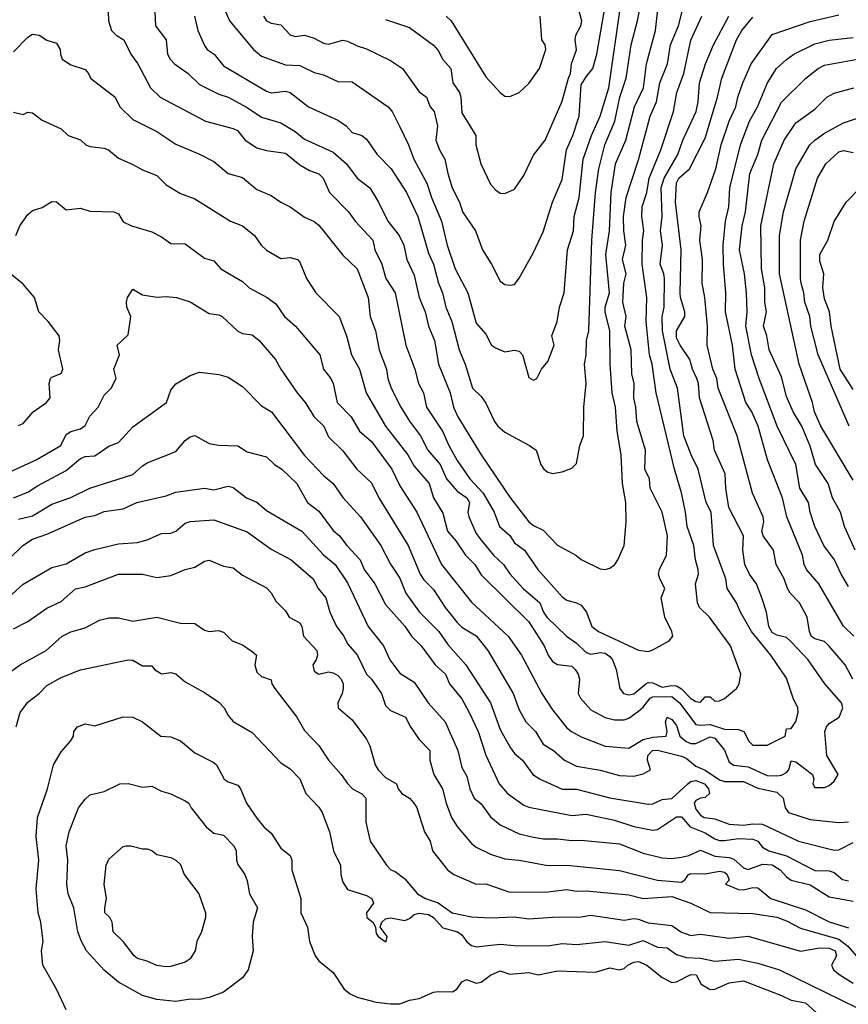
# Model space of a CAD drawing. Header units: metres. Extents: x -46681 to -43747, y -240911 to -237677.
# Tile 269 of 656: x -45266 to -45180, y -239994 to -239890. Entities that reach past the tile are written whole.
import ezdxf

# ---------------------------------------------------------------- set-up
doc = ezdxf.new("R2010")
doc.units = ezdxf.units.M
doc.layers.add('CONTOUR_INDEX', color=1, linetype='Continuous')
doc.layers.add('CONTOUR_INTER', color=3, linetype='Continuous')

msp = doc.modelspace()

# ---------------------------------------------------------------- linework, layer by layer
at = {"layer": 'CONTOUR_INDEX'}
for points, elevation in [([(-45240.9, -239890.02), (-45240.58, -239890.52), (-45240.1, -239890.75), (-45239.1, -239890.93), (-45238.1, -239891.99), (-45237.6, -239892.16), (-45236.6, -239892.01), (-45235.6, -239892.34), (-45234.6, -239892.87), (-45234.1, -239892.95), (-45232.6, -239892.54), (-45232.1, -239892.64), (-45231.1, -239893.13), (-45230.1, -239893.44), (-45227.6, -239894.67), (-45226.34, -239895.52), (-45224.6, -239897.94), (-45223.82, -239898.52), (-45223.42, -239899.52), (-45223.03, -239900.02), (-45222.66, -239901.52), (-45222.84, -239903.02), (-45222.46, -239904.02), (-45221.89, -239905.02), (-45221.6, -239906.52), (-45221.12, -239908.02), (-45220.36, -239909.52), (-45220.05, -239910.52), (-45218.67, -239912.52), (-45217.96, -239914.52), (-45217.01, -239916.02), (-45216.1, -239917.81), (-45215.6, -239918.17), (-45215.1, -239918.24), (-45214.6, -239918.15), (-45214.1, -239917.48), (-45212.6, -239914.81), (-45211.6, -239912.63), (-45210.6, -239909.52), (-45209.6, -239907.15), (-45209.15, -239904.02), (-45208.49, -239902.52), (-45207.83, -239900.52), (-45207.6, -239897.22), (-45207.1, -239896.37), (-45206.38, -239895.52), (-45205.96, -239894.02), (-45204.66, -239886.52)], 80), ([(-45267.1, -239893.77), (-45265.6, -239892.22), (-45265.1, -239891.92), (-45264.41, -239892.02), (-45263.6, -239892.53), (-45262.6, -239892.84), (-45262.2, -239893.52), (-45262.19, -239894.02), (-45262, -239894.52), (-45261.1, -239895.11), (-45259.6, -239895.63), (-45259.23, -239896.02), (-45259.03, -239896.52), (-45256.46, -239898.52), (-45255.96, -239899.52), (-45254.6, -239900.85), (-45252.1, -239902.12), (-45250.1, -239903.43), (-45247.6, -239904.48), (-45246.1, -239905.25), (-45244.6, -239906.52), (-45243.1, -239906.92), (-45241.6, -239908.2), (-45240.1, -239908.81), (-45239.1, -239909.51), (-45238.1, -239910.02), (-45236.6, -239911.1), (-45235.6, -239911.54), (-45235.1, -239911.94), (-45232.6, -239915.09), (-45231.08, -239916.52), (-45229.94, -239919.52), (-45229.72, -239921.52), (-45229.16, -239923.02), (-45228.77, -239925.02), (-45228.02, -239927.02), (-45227.87, -239928.02), (-45227.53, -239929.02), (-45226.52, -239931.02), (-45225.6, -239932.49), (-45224.44, -239934.02), (-45223.67, -239935.52), (-45222.37, -239937.02), (-45221.72, -239938.52), (-45220.6, -239939.83), (-45219.58, -239940.52), (-45219.31, -239941.02), (-45219.48, -239942.02), (-45219.38, -239942.52), (-45218.6, -239944.25), (-45218.1, -239944.97), (-45216.79, -239946.52), (-45215.75, -239947.52), (-45215.1, -239948.48), (-45213.67, -239950.02), (-45211.95, -239951.52), (-45211.56, -239952.52), (-45211.22, -239953.02), (-45209.15, -239955.02), (-45208.1, -239955.74), (-45207.1, -239956.74), (-45206.6, -239956.9), (-45205.6, -239956.73), (-45205.1, -239956.8), (-45204.6, -239957.15), (-45204.31, -239957.52), (-45203.93, -239958.52), (-45203.55, -239960.52), (-45203.18, -239961.02), (-45202.6, -239961.18), (-45202.1, -239961.07), (-45200.83, -239960.02), (-45200.6, -239959.88), (-45200.1, -239959.9), (-45199.1, -239960.36), (-45198.1, -239960.18), (-45197.6, -239960.22), (-45197.1, -239960.56), (-45196.1, -239961.57), (-45195.6, -239961.87), (-45195.1, -239961.95), (-45194.6, -239961.38), (-45194.1, -239961.38), (-45193.6, -239961.84), (-45193.1, -239961.79), (-45192.6, -239961.57), (-45191.34, -239960.52), (-45191.05, -239960.02), (-45190.88, -239959.02), (-45191.96, -239956.02), (-45194.14, -239953.02), (-45195.19, -239952.02), (-45195.41, -239951.52), (-45195.64, -239949.52), (-45195.32, -239948.52), (-45195.34, -239948.02), (-45195.63, -239947.02), (-45195.79, -239945.52), (-45196.5, -239943.52), (-45196.67, -239942.02), (-45197.1, -239940.01), (-45197.83, -239937.52), (-45199.76, -239929.52), (-45200.15, -239926.52), (-45200.46, -239925.52), (-45200.78, -239922.02), (-45200.74, -239919.52), (-45201.22, -239916.02), (-45201.19, -239913.52), (-45201.03, -239912.52), (-45201.24, -239911.02), (-45201.2, -239910.02), (-45200.71, -239908.52), (-45200.47, -239907.02), (-45199.24, -239904.02), (-45197.94, -239900.02), (-45197.59, -239898.02), (-45196.83, -239896.02), (-45196.1, -239892.55), (-45194.97, -239890.02)], 85), ([(-45179.6, -239949.81), (-45180.35, -239948.52), (-45181.04, -239947.02), (-45182.18, -239945.52), (-45183.11, -239943.52), (-45183.62, -239942.02), (-45183.77, -239941.02), (-45184.69, -239939.52), (-45185.11, -239937.02), (-45187.06, -239933.02), (-45188.96, -239928.02), (-45189.76, -239925.52), (-45190.34, -239922.52), (-45190.22, -239921.02), (-45190.28, -239919.02), (-45190.47, -239917.02), (-45191.02, -239914.52), (-45190.72, -239912.02), (-45190.38, -239910.52), (-45189.92, -239906.52), (-45189.08, -239904.52), (-45188.67, -239903.02), (-45186.6, -239899.04), (-45184.05, -239896.52), (-45182.77, -239895.52), (-45182.1, -239895.16), (-45178.66, -239894.52)], 90), ([(-45266.6, -239942.75), (-45265.1, -239942.4), (-45263.1, -239941.19), (-45261.1, -239940.47), (-45259.1, -239939.49), (-45254.6, -239938.07), (-45253.6, -239937.15), (-45253.1, -239936.86), (-45250.1, -239935.68), (-45249.1, -239934.52), (-45248.6, -239934.14), (-45248.1, -239933.99), (-45246.6, -239934.83), (-45245.6, -239935.01), (-45243.6, -239935.07), (-45242.6, -239935.69), (-45240.6, -239936.23), (-45239.76, -239937.02), (-45238.97, -239937.52), (-45237.42, -239939.02), (-45236.28, -239941.02), (-45235.1, -239941.93), (-45233.6, -239943.93), (-45232.93, -239944.52), (-45232.18, -239945.52), (-45230.78, -239947.02), (-45230.34, -239948.02), (-45229.23, -239949.52), (-45228.1, -239951.71), (-45226.1, -239953.97), (-45225.39, -239955.02), (-45224.39, -239956.02), (-45222.92, -239958.02), (-45221.82, -239959.02), (-45221.4, -239960.02), (-45220.1, -239961.61), (-45219.36, -239963.02), (-45218.4, -239965.02), (-45217.6, -239967.5), (-45216.19, -239970.52), (-45215.34, -239971.52), (-45213.6, -239972.75), (-45213.1, -239972.94), (-45208.6, -239973.83), (-45207.1, -239973.7), (-45206.6, -239973.78), (-45204.1, -239974.33), (-45202.1, -239974.96), (-45200.1, -239975.36), (-45199.6, -239975.29), (-45197.6, -239973.96), (-45197.1, -239973.97), (-45196.17, -239975.02), (-45194.6, -239975.65), (-45193.6, -239976.27), (-45193.1, -239976.45), (-45192.6, -239976.46), (-45191.1, -239976.24), (-45189.6, -239976.29), (-45189.1, -239976.53), (-45188.6, -239977.13), (-45187.95, -239977.52), (-45186.1, -239978.04), (-45183.1, -239979.59), (-45181.6, -239979.62), (-45181.1, -239979.81), (-45180.22, -239980.52), (-45179.6, -239980.67)], 90), ([(-45266.84, -239964.52), (-45266.4, -239963.02), (-45265.6, -239961.94), (-45264.41, -239961.02), (-45263.6, -239960.21), (-45262.1, -239959.34), (-45260.1, -239958.54), (-45255.1, -239957.52), (-45254.6, -239957.54), (-45253.6, -239958.14), (-45252.6, -239958.12), (-45252.32, -239958.52), (-45251.6, -239958.98), (-45250.6, -239958.82), (-45250.1, -239958.96), (-45249.1, -239959.8), (-45247.1, -239960.92), (-45245.6, -239961.95), (-45245.02, -239962.52), (-45244.6, -239963.35), (-45244.1, -239963.96), (-45242.1, -239965.13), (-45239.1, -239968.32), (-45238.1, -239968.94), (-45237.1, -239969.99), (-45236.46, -239971.52), (-45235.1, -239972.96), (-45234.74, -239973.52), (-45233.98, -239975.52), (-45233.58, -239977.52), (-45232.85, -239979.02), (-45232.79, -239980.02), (-45232.6, -239980.83), (-45232.1, -239981.57), (-45230.1, -239982.22), (-45229.54, -239982.52), (-45229.39, -239983.02), (-45230.11, -239984.02), (-45230.09, -239984.52), (-45229.46, -239985.02), (-45229.18, -239985.52), (-45229.1, -239986.19), (-45228.9, -239986.52), (-45228.15, -239987.02), (-45228.05, -239987.02), (-45227.95, -239986.52), (-45228.67, -239985.52), (-45228.51, -239985.02), (-45228.1, -239984.66), (-45227.6, -239984.54), (-45226.1, -239984.83), (-45225.6, -239984.61), (-45225.1, -239984.2), (-45224.6, -239984.07), (-45223.6, -239984.22), (-45223.1, -239984.53), (-45222.1, -239985.6), (-45220.56, -239986.02), (-45220.1, -239986.35), (-45219.6, -239987.06), (-45219.1, -239987.44), (-45218.6, -239987.59), (-45216.1, -239987.31), (-45214.6, -239987.45), (-45211.1, -239987.49), (-45209.6, -239987.26), (-45208.1, -239987.34), (-45205.1, -239987.05), (-45202.6, -239987.41), (-45201.1, -239986.94), (-45199.6, -239987.62), (-45198.6, -239987.69), (-45197.6, -239988.39), (-45196.6, -239988.7), (-45195.1, -239988.77), (-45193.6, -239989.1), (-45191.1, -239988.88), (-45189.1, -239989.32), (-45186.83, -239990.02), (-45175.52, -239995.52)], 95)]:
    msp.add_lwpolyline(points, dxfattribs=dict(at, elevation=elevation))
at = {"layer": 'CONTOUR_INTER'}
for points, elevation in [([(-45248.15, -239890.02), (-45247.78, -239891.52), (-45247.1, -239893.09), (-45246.81, -239893.52), (-45246.07, -239894.02), (-45245.1, -239895.22), (-45240.6, -239897.88), (-45240.1, -239898.06), (-45238.6, -239897.88), (-45238.1, -239898.01), (-45236.18, -239899.52), (-45233.1, -239900.91), (-45232.23, -239901.52), (-45231.6, -239902.23), (-45230.6, -239902.55), (-45230.1, -239902.91), (-45228.98, -239904.52), (-45227.52, -239906.02), (-45225.92, -239908.52), (-45224.72, -239911.02), (-45223.6, -239914.86), (-45223.1, -239916.02), (-45222.56, -239918.02), (-45222.13, -239919.02), (-45221.78, -239920.52), (-45221.17, -239922.02), (-45220.39, -239925.02), (-45219.76, -239926.52), (-45218.99, -239929.02), (-45218.1, -239929.89), (-45217.6, -239930.58), (-45216.68, -239932.52), (-45216.33, -239933.02), (-45215.6, -239933.64), (-45213.01, -239935.02), (-45212.32, -239935.52), (-45211.83, -239937.02), (-45211.53, -239937.52), (-45211.1, -239937.83), (-45210.6, -239937.98), (-45209.6, -239937.79), (-45208.6, -239937.4), (-45208.1, -239936.92), (-45207.75, -239935.02), (-45207.36, -239934.02), (-45207.33, -239931.02), (-45207.1, -239928.52), (-45207.25, -239926.52), (-45207.08, -239925.52), (-45207.06, -239924.02), (-45206.8, -239923.02), (-45206.48, -239913.52), (-45206.1, -239908.52), (-45205.74, -239906.02), (-45205.12, -239903.52), (-45204.09, -239901.02), (-45203.57, -239898.52), (-45202.9, -239896.52), (-45202.36, -239893.02), (-45201.71, -239890.52), (-45201.23, -239888.02)], 82), ([(-45244.89, -239889.52), (-45244.47, -239890.52), (-45241.95, -239893.52), (-45241.1, -239894.21), (-45238.6, -239895.13), (-45237.1, -239895.2), (-45235.6, -239895.94), (-45234.6, -239896.19), (-45233.1, -239896.86), (-45231.6, -239896.9), (-45227.84, -239899.52), (-45227.42, -239900.02), (-45226.6, -239901.61), (-45225.69, -239903.52), (-45225.15, -239905.02), (-45223.78, -239907.52), (-45223.29, -239909.02), (-45222.23, -239911.52), (-45221.65, -239914.02), (-45220.8, -239916.52), (-45219.47, -239919.02), (-45218.6, -239922.2), (-45217.6, -239923.36), (-45217.02, -239924.52), (-45216.6, -239924.81), (-45215.6, -239925.2), (-45214.6, -239925.03), (-45214.1, -239925.13), (-45213.77, -239925.52), (-45213.1, -239927.89), (-45212.6, -239928.18), (-45212.26, -239928.02), (-45211.76, -239927.02), (-45211.1, -239926.21), (-45210.45, -239924.52), (-45210.67, -239923.52), (-45210.14, -239922.02), (-45209.87, -239920.52), (-45209.38, -239919.02), (-45209.03, -239914.52), (-45208.4, -239912.52), (-45208.34, -239911.02), (-45207.81, -239909.02), (-45207.4, -239905.02), (-45206.52, -239902.52), (-45205.62, -239900.52), (-45204.71, -239897.52), (-45203.42, -239888.52)], 81), ([(-45257.2, -239889.52), (-45257.16, -239890.52), (-45256.82, -239891.52), (-45256.34, -239892.02), (-45255.56, -239892.52), (-45254.81, -239894.02), (-45254.08, -239895.02), (-45252.76, -239897.52), (-45251.73, -239898.52), (-45246.98, -239901.02), (-45244.1, -239901.79), (-45243.62, -239902.02), (-45242.81, -239903.02), (-45241.6, -239903.82), (-45240.6, -239904.1), (-45238.6, -239904.37), (-45237.1, -239905.62), (-45236.1, -239906.2), (-45235.1, -239906.56), (-45234.64, -239907.02), (-45233.97, -239908.52), (-45232, -239910.52), (-45231.28, -239911.52), (-45229.44, -239913.52), (-45229.25, -239914.52), (-45228.5, -239916.02), (-45228.07, -239917.52), (-45227.1, -239919.04), (-45226, -239924.52), (-45225.03, -239927.02), (-45224.67, -239928.52), (-45224.15, -239929.52), (-45223.81, -239931.02), (-45222.15, -239933.52), (-45221.48, -239935.02), (-45220.6, -239936.59), (-45219.28, -239938.52), (-45217.89, -239940.02), (-45216.74, -239942.02), (-45216.15, -239943.52), (-45215.1, -239944.47), (-45214.6, -239945.25), (-45213.53, -239946.02), (-45212.16, -239948.02), (-45209.6, -239950.89), (-45209.1, -239951.26), (-45208.1, -239951.52), (-45207.6, -239951.78), (-45207.05, -239952.52), (-45206.5, -239954.02), (-45205.8, -239954.52), (-45201.6, -239956.49), (-45200.6, -239956.62), (-45200.1, -239956.46), (-45198.37, -239955.52), (-45197.99, -239955.02), (-45198.1, -239954.52), (-45198.83, -239953.02), (-45199.21, -239951.02), (-45198.85, -239950.02), (-45199.37, -239949.02), (-45199.49, -239948.52), (-45199.41, -239948.02), (-45198.65, -239946.52), (-45198.57, -239944.52), (-45199.12, -239942.02), (-45200.36, -239939.52), (-45200.46, -239938.52), (-45200.92, -239937.52), (-45200.87, -239935.52), (-45201.78, -239932.52), (-45201.86, -239931.02), (-45202.07, -239930.02), (-45202.06, -239928.52), (-45202.28, -239927.52), (-45202.38, -239925.02), (-45203.02, -239922.52), (-45202.9, -239921.52), (-45203.25, -239920.02), (-45203.12, -239918.02), (-45202.89, -239917.02), (-45203.28, -239915.52), (-45202.94, -239914.02), (-45203.14, -239912.52), (-45203.17, -239911.02), (-45202.88, -239909.02), (-45201.6, -239905.08), (-45200.37, -239900.52), (-45199.72, -239899.02), (-45199.35, -239897.02), (-45198.56, -239895.02), (-45198.25, -239893.02), (-45197.4, -239891.02), (-45197.02, -239889.52)], 84), ([(-45252.28, -239889.52), (-45252.24, -239891.02), (-45251.1, -239892.52), (-45250.95, -239894.02), (-45250.69, -239894.52), (-45250.23, -239895.02), (-45248.79, -239896.02), (-45247.6, -239897.2), (-45245.6, -239898.21), (-45244.6, -239898.51), (-45242.6, -239899.61), (-45241.1, -239900.6), (-45239.1, -239901.2), (-45237.6, -239902.11), (-45236.6, -239902.92), (-45233.6, -239904.28), (-45232.2, -239905.52), (-45231.1, -239907.02), (-45229.75, -239908.02), (-45228.84, -239909.52), (-45227.88, -239911.52), (-45226.7, -239913.02), (-45226.21, -239914.02), (-45225.88, -239915.52), (-45225.1, -239917.19), (-45224.58, -239919.52), (-45223.97, -239921.02), (-45223.6, -239922.52), (-45222.98, -239924.02), (-45222.56, -239926.52), (-45221.33, -239929.52), (-45220.99, -239931.02), (-45220.52, -239932.02), (-45218.09, -239936.02), (-45215.1, -239940.46), (-45213.09, -239943.02), (-45212.6, -239943.43), (-45211.6, -239943.92), (-45210.1, -239945.49), (-45208.16, -239946.52), (-45207.6, -239946.98), (-45205.6, -239947.97), (-45205.1, -239948.03), (-45204.6, -239947.9), (-45204.07, -239947.52), (-45203.75, -239947.02), (-45203.11, -239945.52), (-45202.9, -239943.02), (-45202.91, -239941.02), (-45203.26, -239939.02), (-45203.4, -239936.02), (-45203.82, -239933.52), (-45204.02, -239931.02), (-45204.36, -239929.52), (-45204.57, -239926.52), (-45204.6, -239923.02), (-45205.1, -239921.02), (-45205.08, -239920.52), (-45204.65, -239919.02), (-45205.02, -239915.02), (-45204.63, -239912.52), (-45204.48, -239908.52), (-45204, -239905.52), (-45202.93, -239903.02), (-45202.01, -239899.52), (-45201.09, -239897.52), (-45200.76, -239895.02), (-45199.8, -239891.52), (-45199.52, -239889.02)], 83), ([(-45228.1, -239890.37), (-45225.6, -239891.2), (-45223.1, -239893.06), (-45222.6, -239893.62), (-45222.1, -239894.58), (-45221.26, -239895.52), (-45221.07, -239897.02), (-45220.36, -239898.02), (-45220.21, -239898.52), (-45220.1, -239900.15), (-45218.64, -239902.52), (-45218.65, -239903.52), (-45218.13, -239905.52), (-45217.1, -239907.62), (-45216.6, -239908.23), (-45216.1, -239908.59), (-45215.6, -239908.61), (-45214.6, -239908.15), (-45213.6, -239906.74), (-45212.6, -239904.59), (-45211.37, -239903.02), (-45209.6, -239898.92), (-45208.95, -239896.52), (-45208.72, -239896.02), (-45208.61, -239895.02), (-45208.1, -239893.55), (-45208.24, -239892.52), (-45208.17, -239892.02), (-45207.65, -239891.02), (-45207.55, -239890.52), (-45207.83, -239889.52)], 79), ([(-45267.1, -239900.1), (-45266.1, -239900.32), (-45265.6, -239900.1), (-45265.1, -239900.16), (-45264.1, -239900.93), (-45262.1, -239901.84), (-45261.37, -239902.52), (-45260.1, -239902.98), (-45259.51, -239903.52), (-45259.1, -239903.69), (-45257.6, -239903.85), (-45257.14, -239904.02), (-45256.1, -239904.92), (-45254.6, -239905.56), (-45253.6, -239906.15), (-45252.1, -239906.73), (-45251.1, -239907.71), (-45249.6, -239908.63), (-45248.1, -239909.17), (-45244.38, -239911.52), (-45243.1, -239912.01), (-45241.85, -239913.02), (-45241.15, -239914.02), (-45240.6, -239914.54), (-45239.1, -239915.42), (-45238.1, -239915.32), (-45237.35, -239915.52), (-45237.1, -239915.8), (-45236.41, -239917.52), (-45235.43, -239919.02), (-45232.98, -239921.52), (-45232.19, -239923.52), (-45231.68, -239925.52), (-45230.83, -239927.02), (-45230.15, -239929.52), (-45228.12, -239933.02), (-45225.78, -239936.02), (-45225.1, -239937.2), (-45223.54, -239939.02), (-45223.07, -239940.52), (-45222.1, -239942.13), (-45221.63, -239944.02), (-45220.73, -239945.02), (-45219.73, -239946.52), (-45218.75, -239947.52), (-45218.1, -239948.59), (-45213.1, -239953.53), (-45211.49, -239956.02), (-45211.06, -239957.02), (-45210.6, -239957.67), (-45210.1, -239957.99), (-45208.6, -239958.16), (-45208.22, -239958.52), (-45207.91, -239959.02), (-45207.79, -239959.52), (-45207.91, -239961.02), (-45207.68, -239961.52), (-45206.6, -239962.74), (-45205.1, -239963.56), (-45204.1, -239963.79), (-45203.1, -239963.81), (-45202.6, -239963.61), (-45201.6, -239962.9), (-45201.1, -239962.47), (-45200.39, -239961.52), (-45200.1, -239961.37), (-45198.1, -239961.34), (-45197.3, -239962.02), (-45195.6, -239964.29), (-45195.1, -239964.37), (-45194.1, -239964.29), (-45192.6, -239964.78), (-45191.1, -239964.8), (-45190.56, -239965.02), (-45190.02, -239966.02), (-45189.6, -239966.45), (-45188.1, -239966.45), (-45186.22, -239965.52), (-45186.1, -239964.75), (-45185.6, -239964.69), (-45185.1, -239963.96), (-45184.86, -239963.02), (-45184.91, -239962.52), (-45185.39, -239961.52), (-45186.1, -239959.41), (-45187.74, -239957.02), (-45189.77, -239954.52), (-45190.92, -239952.52), (-45191.34, -239951.52), (-45192.3, -239950.02), (-45192.46, -239949.02), (-45193.75, -239945.52), (-45193.98, -239942.02), (-45194.5, -239941.02), (-45195.34, -239937.52), (-45196.08, -239936.02), (-45196.83, -239934.02), (-45197.5, -239929.02), (-45198.29, -239927.02), (-45199.09, -239923.02), (-45199.11, -239921.52), (-45198.89, -239920.52), (-45198.88, -239917.52), (-45198.94, -239917.02), (-45199.31, -239916.02), (-45199.09, -239914.02), (-45199.3, -239912.52), (-45199.12, -239911.02), (-45199.21, -239908.02), (-45198.89, -239907.02), (-45197.47, -239904.52), (-45196.95, -239903.02), (-45195.54, -239900.02), (-45195.35, -239899.02), (-45195.21, -239897.02), (-45194.57, -239895.02), (-45193.73, -239893.02), (-45192.14, -239890.02)], 86), ([(-45266.86, -239913.02), (-45266.46, -239912.02), (-45265.6, -239910.82), (-45265.1, -239910.41), (-45264.1, -239910.08), (-45263.1, -239909.47), (-45262.6, -239909.48), (-45261.6, -239910.33), (-45260.1, -239910.16), (-45259.1, -239910.45), (-45256.6, -239910.53), (-45256.1, -239910.75), (-45255.6, -239911.57), (-45254.73, -239912.02), (-45252.6, -239912.63), (-45251.6, -239913.15), (-45250.6, -239913.86), (-45249.1, -239913.88), (-45247.1, -239915.38), (-45246.1, -239915.67), (-45245.39, -239916.52), (-45243.1, -239917.84), (-45242.42, -239918.52), (-45240.51, -239919.52), (-45239.6, -239920.19), (-45238.7, -239921.52), (-45237.54, -239922.52), (-45234.99, -239925.52), (-45234.61, -239927.02), (-45233.83, -239928.02), (-45233.59, -239928.52), (-45233.17, -239930.52), (-45231.72, -239932.02), (-45230.84, -239933.52), (-45229.6, -239934.62), (-45227.44, -239937.52), (-45226.6, -239939.26), (-45224.82, -239942.02), (-45222.23, -239947.52), (-45219.1, -239951.46), (-45215.26, -239955.02), (-45213.86, -239957.02), (-45211.72, -239961.02), (-45210.6, -239962.76), (-45209.1, -239964.64), (-45208.63, -239965.02), (-45207.6, -239965.59), (-45205.1, -239966.55), (-45202.6, -239966.76), (-45201.1, -239965.84), (-45200.1, -239965.6), (-45198.7, -239965.52), (-45198.58, -239965.02), (-45198.78, -239964.02), (-45198.6, -239963.5), (-45198.1, -239963.77), (-45197.6, -239964.4), (-45197.28, -239965.52), (-45196.6, -239966.08), (-45196.1, -239966.28), (-45195.6, -239966.27), (-45194.1, -239965.58), (-45193.6, -239965.72), (-45192.6, -239966.97), (-45192.1, -239968.22), (-45191.6, -239968.54), (-45190.1, -239968.73), (-45188.1, -239969.62), (-45187.1, -239969.66), (-45186.6, -239969.59), (-45186.1, -239969.31), (-45185.84, -239969.02), (-45185.6, -239968.1), (-45185.1, -239968.2), (-45183.36, -239969.52), (-45183.23, -239970.02), (-45183.34, -239970.52), (-45183.1, -239970.9), (-45182.1, -239970.89), (-45181.6, -239970.69), (-45181.1, -239970.22), (-45180.67, -239969.52), (-45181.86, -239967.52), (-45182.05, -239965.02), (-45181.88, -239964.52), (-45181.6, -239964.19), (-45180.56, -239963.52), (-45180.19, -239962.52), (-45180.32, -239962.02), (-45182.08, -239960.02), (-45183.82, -239957.52), (-45185.6, -239955.62), (-45186.1, -239955.17), (-45187.1, -239954.91), (-45187.6, -239954.63), (-45187.95, -239954.02), (-45188.17, -239952.52), (-45188.66, -239951.02), (-45189.24, -239949.52), (-45189.95, -239948.52), (-45190.44, -239947.52), (-45190.67, -239946.02), (-45190.58, -239944.52), (-45192.13, -239941.52), (-45192.44, -239939.52), (-45192.51, -239938.02), (-45193.63, -239935.52), (-45193.76, -239934.52), (-45195.19, -239930.02), (-45195.32, -239928.52), (-45195.48, -239928.02), (-45195.94, -239927.02), (-45196.2, -239926.02), (-45197.22, -239924.52), (-45197.6, -239923.75), (-45197.6, -239923.02), (-45196.74, -239921.52), (-45196.73, -239921.02), (-45197.2, -239919.52), (-45197.23, -239919.02), (-45197.13, -239914.52), (-45197.72, -239909.52), (-45197.6, -239907.48), (-45197.37, -239907.02), (-45196.26, -239906.02), (-45194.6, -239902.8), (-45193.31, -239898.52), (-45192.86, -239896.52), (-45191.34, -239892.52), (-45190.75, -239891.52), (-45189.6, -239890.14)], 87), ([(-45221.76, -239890.02), (-45221.24, -239890.52), (-45217.6, -239896.37), (-45216.1, -239898.01), (-45215.6, -239898.4), (-45215.1, -239898.43), (-45214.1, -239898.01), (-45213.1, -239897.07), (-45211.98, -239895.52), (-45211.31, -239893.52), (-45211.39, -239893.02), (-45211.72, -239892.52), (-45211.92, -239890.02)], 78), ([(-45179.12, -239959.52), (-45179.93, -239958.02), (-45181.6, -239956.06), (-45182.1, -239955.58), (-45183.1, -239955.3), (-45183.49, -239955.02), (-45183.68, -239954.52), (-45183.92, -239953.02), (-45184.71, -239951.52), (-45185.7, -239950.52), (-45185.98, -239950.02), (-45186.34, -239949.02), (-45187.17, -239947.52), (-45187.45, -239946.02), (-45188.54, -239944.52), (-45188.67, -239944.02), (-45188.47, -239943.02), (-45188.54, -239942.52), (-45189.64, -239940.02), (-45191.25, -239934.02), (-45193.25, -239929.02), (-45193.4, -239928.02), (-45193.79, -239927.02), (-45194.41, -239924.52), (-45194.35, -239922.52), (-45194.65, -239919.52), (-45194.94, -239918.02), (-45194.88, -239915.52), (-45195.16, -239913.52), (-45195.04, -239912.02), (-45195.25, -239911.02), (-45195.23, -239910.52), (-45194.37, -239908.52), (-45193.5, -239906.02), (-45192.93, -239903.52), (-45192.11, -239901.02), (-45191.41, -239899.52), (-45191.2, -239898.52), (-45190.66, -239897.02), (-45189.8, -239895.02), (-45187.6, -239891.93), (-45183.6, -239890.59), (-45180.6, -239889.87)], 88), ([(-45179.01, -239955.02), (-45180.1, -239953.98), (-45182.68, -239949.52), (-45183.99, -239948.02), (-45184.24, -239947.52), (-45184.42, -239946.52), (-45186.06, -239942.52), (-45186.5, -239940.52), (-45188.06, -239936.52), (-45189.05, -239933.02), (-45189.72, -239931.52), (-45190.36, -239930.52), (-45191.48, -239927.02), (-45191.76, -239924.52), (-45192.49, -239921.02), (-45192.46, -239919.02), (-45192.7, -239916.02), (-45192.72, -239914.02), (-45192.47, -239911.52), (-45192.14, -239910.02), (-45192.01, -239908.02), (-45190.92, -239903.52), (-45189.95, -239901.02), (-45189.14, -239899.52), (-45188.06, -239897.02), (-45187.13, -239895.52), (-45186.1, -239894.57), (-45185.31, -239894.02), (-45183.1, -239892.94), (-45181.6, -239892.53), (-45179.1, -239892.25)], 89), ([(-45178.87, -239946.02), (-45180.01, -239943.52), (-45180.43, -239942.02), (-45181.27, -239940.52), (-45181.7, -239939.02), (-45183.03, -239937.02), (-45183.6, -239935.11), (-45184.48, -239933.02), (-45185.38, -239931.52), (-45186.1, -239929.89), (-45186.6, -239927.83), (-45187.9, -239925.02), (-45188.14, -239923.52), (-45188.48, -239922.52), (-45188.17, -239921.02), (-45188.37, -239920.02), (-45188.37, -239918.52), (-45188.7, -239916.52), (-45188.78, -239912.02), (-45187.41, -239905.52), (-45186.34, -239903.02), (-45185.1, -239901.21), (-45183.1, -239899.76), (-45181.87, -239898.52), (-45181.1, -239898.09), (-45179.02, -239897.52)], 91), ([(-45179.1, -239938.67), (-45182.47, -239933.02), (-45183.16, -239931.52), (-45183.37, -239930.52), (-45184.76, -239926.52), (-45186.82, -239917.02), (-45186.83, -239913.02), (-45186.39, -239910.52), (-45185.09, -239906.02), (-45183.63, -239903.52), (-45183.1, -239903.02), (-45182.1, -239902.3), (-45180.1, -239901.2), (-45178.02, -239900.52)], 92), ([(-45179.5, -239933.02), (-45182.76, -239925.52), (-45183.52, -239922.52), (-45183.65, -239921.52), (-45184.16, -239920.02), (-45184.26, -239919.02), (-45184.54, -239918.02), (-45184.63, -239917.52), (-45184.62, -239913.52), (-45184.24, -239911.52), (-45182.83, -239907.02), (-45181.95, -239905.52), (-45180.6, -239904.26), (-45180.1, -239904.1), (-45179.1, -239904.33)], 93), ([(-45179.1, -239929.16), (-45180.45, -239927.02), (-45181.4, -239922.52), (-45181.57, -239921.02), (-45182.1, -239919.67), (-45182.26, -239918.52), (-45182.16, -239917.02), (-45182.6, -239915.7), (-45182.59, -239915.02), (-45181.74, -239913.52), (-45181.1, -239911.55), (-45179.84, -239909.52), (-45178.36, -239908.02)], 94), ([(-45266.6, -239932.95), (-45266.1, -239932.71), (-45265.06, -239931.52), (-45263.64, -239930.52), (-45263.27, -239930.02), (-45263.36, -239928.52), (-45263.22, -239928.02), (-45263.1, -239927.87), (-45262.1, -239927.47), (-45261.95, -239927.02), (-45262.4, -239925.02), (-45262.24, -239924.02), (-45262.31, -239923.52), (-45263.48, -239922.02), (-45264.44, -239921.02), (-45264.9, -239919.52), (-45266.1, -239918.13), (-45267.41, -239917.02)], 87), ([(-45268.1, -239938.09), (-45264.75, -239936.52), (-45262.14, -239935.02), (-45261.6, -239933.87), (-45261.1, -239933.56), (-45260.1, -239933.3), (-45259.6, -239932.94), (-45259.1, -239931.97), (-45258.25, -239931.02), (-45257.6, -239929.74), (-45256.87, -239929.02), (-45256.34, -239928.02), (-45256.58, -239927.02), (-45255.99, -239925.52), (-45256.25, -239924.52), (-45255.1, -239923.44), (-45254.8, -239921.52), (-45255.24, -239920.52), (-45255.28, -239920.02), (-45255.16, -239919.52), (-45254.6, -239918.63), (-45253.6, -239919.24), (-45252.1, -239919.5), (-45251.1, -239919.42), (-45250.01, -239919.52), (-45248.6, -239919.98), (-45246.6, -239921.2), (-45245.6, -239921.34), (-45245.22, -239921.52), (-45243.6, -239923.06), (-45243.1, -239923.28), (-45242.1, -239923.43), (-45241.36, -239924.02), (-45239.64, -239926.02), (-45239.09, -239927.02), (-45237.38, -239929.52), (-45236.55, -239930.52), (-45235.6, -239932.02), (-45234.58, -239933.02), (-45234.1, -239934.14), (-45232.6, -239935.61), (-45231.12, -239937.52), (-45229.6, -239938.94), (-45228.83, -239940.52), (-45225.75, -239945.52), (-45224.5, -239948.52), (-45224.1, -239949.12), (-45223.1, -239950.13), (-45221.87, -239952.02), (-45220.6, -239953.6), (-45220.1, -239954.07), (-45218.6, -239954.98), (-45217.4, -239956.52), (-45214.75, -239961.02), (-45214.1, -239962.76), (-45213.39, -239964.02), (-45212.4, -239965.02), (-45211.6, -239966.35), (-45210.52, -239967.02), (-45209.36, -239968.02), (-45208.1, -239968.64), (-45205.6, -239969.07), (-45203.6, -239969.63), (-45202.1, -239969.71), (-45201.1, -239969.45), (-45200.35, -239969.02), (-45200.64, -239968.02), (-45200.62, -239967.52), (-45200.14, -239967.02), (-45199.6, -239966.97), (-45197.1, -239967.59), (-45196.6, -239967.83), (-45195.6, -239968.66), (-45194.6, -239969.06), (-45193.1, -239970.08), (-45192.6, -239970.26), (-45190.6, -239970.27), (-45189.1, -239970.95), (-45187.1, -239971.38), (-45186.42, -239972.02), (-45186.22, -239973.02), (-45185.89, -239973.52), (-45183.6, -239974.25), (-45180.6, -239974.57), (-45179.6, -239974.48)], 88), ([(-45267.1, -239940.53), (-45265.6, -239939.94), (-45264.6, -239939.26), (-45261.6, -239937.67), (-45260.1, -239936.4), (-45259.6, -239936.2), (-45258.6, -239936.12), (-45257.1, -239935.12), (-45256.1, -239934.73), (-45254.6, -239933.06), (-45251.08, -239930.52), (-45250.6, -239929.25), (-45250.1, -239928.56), (-45248.6, -239927.68), (-45247.6, -239927.34), (-45245.6, -239927.58), (-45244.6, -239927.87), (-45243.1, -239928.84), (-45241.1, -239930.87), (-45240.06, -239931.52), (-45236.6, -239936.07), (-45234.6, -239938.18), (-45233.6, -239939.03), (-45232.6, -239940.49), (-45230.74, -239942.52), (-45228.6, -239945.53), (-45227.6, -239947.46), (-45226.6, -239948.94), (-45225.97, -239950.52), (-45224.56, -239952.52), (-45222.52, -239954.52), (-45221.6, -239955.91), (-45219.71, -239958.02), (-45217.12, -239962.02), (-45216.1, -239964.81), (-45215.1, -239966.64), (-45214.6, -239967.31), (-45213.76, -239968.02), (-45212.67, -239969.52), (-45211.92, -239970.02), (-45209.6, -239971.08), (-45208.1, -239971.06), (-45204.6, -239971.98), (-45200.6, -239972.63), (-45200.1, -239972.59), (-45199.1, -239972.14), (-45198.1, -239972.05), (-45196.44, -239970.52), (-45196.1, -239970.27), (-45195.6, -239970.17), (-45194.69, -239970.52), (-45194.25, -239971.02), (-45194.15, -239971.52), (-45194.6, -239971.94), (-45195.1, -239972), (-45195.6, -239972.24), (-45195.78, -239972.52), (-45195.6, -239973.16), (-45195.1, -239973.78), (-45194.72, -239974.02), (-45193.6, -239974.16), (-45192.1, -239974.73), (-45190.6, -239974.85), (-45189.6, -239974.69), (-45188.6, -239974.74), (-45184.82, -239976.52), (-45181.1, -239977.47), (-45180.6, -239977.44), (-45179.1, -239976.65)], 89), ([(-45267.6, -239946.94), (-45266.14, -239945.52), (-45265.1, -239944.84), (-45263.6, -239944.34), (-45259.6, -239942.55), (-45258.6, -239942.38), (-45257.6, -239941.96), (-45255.6, -239941.68), (-45254.18, -239941.02), (-45251.1, -239940.31), (-45250.1, -239939.92), (-45247.1, -239939.52), (-45246.1, -239939.69), (-45244.6, -239939.31), (-45244.1, -239939.42), (-45242.68, -239940.52), (-45241.6, -239940.96), (-45240.6, -239941.86), (-45236.87, -239944.02), (-45234.6, -239946.48), (-45233.38, -239947.52), (-45232.1, -239949.43), (-45229.93, -239954.02), (-45228.33, -239956.02), (-45227.66, -239957.52), (-45226.6, -239958.89), (-45225.1, -239959.84), (-45223.65, -239962.02), (-45221.85, -239964.02), (-45220.53, -239967.02), (-45220.1, -239968.78), (-45219.6, -239969.69), (-45219.26, -239971.02), (-45218.82, -239972.02), (-45218.1, -239972.59), (-45217.1, -239973.97), (-45216.1, -239974.8), (-45214.1, -239975.74), (-45212.6, -239976.09), (-45211.6, -239976.26), (-45210.1, -239976.27), (-45208.6, -239976.46), (-45207.6, -239976.4), (-45203.6, -239976.8), (-45201.1, -239977.79), (-45199.1, -239978.27), (-45198.1, -239978.33), (-45197.1, -239978.19), (-45196.33, -239978.02), (-45195.1, -239977.45), (-45193.6, -239978.1), (-45192.1, -239978.24), (-45191.6, -239978.41), (-45190.6, -239979.31), (-45190.1, -239979.47), (-45188.6, -239978.93), (-45187.6, -239979), (-45186.74, -239979.52), (-45186.1, -239980.26), (-45185.6, -239980.6), (-45183.6, -239981.1), (-45181.6, -239982.35), (-45179.1, -239982.81)], 91), ([(-45267.6, -239950.94), (-45266.1, -239949.58), (-45263.1, -239947.84), (-45261.6, -239947.44), (-45259.6, -239946.3), (-45258.6, -239945.92), (-45256.1, -239945.35), (-45254.1, -239945.21), (-45253.1, -239944.93), (-45251.6, -239944.27), (-45250.6, -239944.22), (-45250.1, -239944.03), (-45249.1, -239943.18), (-45248.6, -239942.99), (-45246.1, -239942.83), (-45242.6, -239944.1), (-45240.1, -239945.91), (-45238, -239947.02), (-45235.69, -239949.02), (-45235.16, -239950.02), (-45234.37, -239951.02), (-45233.96, -239952.52), (-45233.26, -239954.02), (-45232.49, -239955.02), (-45232.1, -239955.83), (-45231.1, -239956.97), (-45230.1, -239959.02), (-45229.59, -239959.52), (-45228.55, -239961.02), (-45228.1, -239962.29), (-45227.6, -239962.81), (-45226.02, -239963.52), (-45225.51, -239964.52), (-45224.6, -239965.84), (-45223.48, -239967.02), (-45223.48, -239968.02), (-45223.06, -239969.52), (-45222.13, -239971.02), (-45221.77, -239972.52), (-45221.21, -239974.02), (-45220.6, -239974.97), (-45219.1, -239976.76), (-45218.6, -239977.14), (-45217.1, -239977.88), (-45215.6, -239978.38), (-45214.11, -239978.52), (-45211.1, -239979.05), (-45209.1, -239979.03), (-45203.6, -239979.59), (-45199.6, -239980.62), (-45197.1, -239980.82), (-45196.7, -239980.52), (-45196.37, -239980.02), (-45196.1, -239979.92), (-45194.6, -239979.95), (-45193.1, -239979.66), (-45192.6, -239979.78), (-45192.29, -239980.02), (-45192.1, -239980.6), (-45192.49, -239981.02), (-45191.1, -239981.57), (-45190.6, -239981.63), (-45189.6, -239981.36), (-45189.1, -239981.42), (-45187.73, -239982.52), (-45184.1, -239983.71), (-45181.6, -239984.98), (-45179.6, -239985.61)], 92), ([(-45267.1, -239954.26), (-45265.6, -239953.49), (-45263.6, -239952.09), (-45262.1, -239951.39), (-45260.6, -239950.06), (-45259.6, -239949.86), (-45256.1, -239948.53), (-45253.6, -239948.53), (-45252.1, -239948.86), (-45250.6, -239948.67), (-45249.1, -239948.02), (-45248.1, -239947.78), (-45247.1, -239947.15), (-45246.6, -239947.06), (-45245.1, -239947.67), (-45244.1, -239947.86), (-45243.1, -239948.64), (-45240.6, -239949.96), (-45240.1, -239950.49), (-45239.6, -239951.34), (-45238.6, -239952.37), (-45238.22, -239953.02), (-45237.1, -239953.61), (-45236.88, -239954.02), (-45236.71, -239955.02), (-45235.31, -239956.52), (-45235.23, -239957.02), (-45235.38, -239957.52), (-45235.72, -239958.02), (-45235.6, -239958.7), (-45235.1, -239959.02), (-45234.1, -239958.75), (-45233.6, -239958.86), (-45233.1, -239959.15), (-45232.76, -239959.52), (-45232.57, -239960.02), (-45232.56, -239960.52), (-45232.65, -239961.02), (-45233.11, -239962.02), (-45233.08, -239962.52), (-45231.6, -239963.81), (-45230.1, -239965.83), (-45229.76, -239966.52), (-45229.21, -239968.52), (-45228.88, -239969.02), (-45228.1, -239969.84), (-45226.97, -239970.52), (-45226.78, -239971.02), (-45226.41, -239971.52), (-45225.6, -239972), (-45225.1, -239972.58), (-45224.83, -239973.02), (-45224.03, -239975.52), (-45223.44, -239976.52), (-45223.18, -239977.52), (-45221.61, -239979.52), (-45220.97, -239980.02), (-45218.6, -239981.04), (-45217.6, -239981), (-45215.1, -239981.85), (-45211.1, -239981.83), (-45209.1, -239981.57), (-45208.1, -239981.76), (-45207.1, -239981.72), (-45202.6, -239982.13), (-45201.1, -239982.52), (-45198.1, -239982.3), (-45196.1, -239983.03), (-45194.1, -239983.99), (-45189.6, -239984.1), (-45187.1, -239984.5), (-45186.1, -239984.86), (-45184.6, -239985.64), (-45180.6, -239986.78), (-45179.65, -239987.52), (-45178.1, -239989.35)], 93), ([(-45267.76, -239959.02), (-45266.41, -239958.02), (-45263.7, -239956.52), (-45262, -239955.02), (-45261.1, -239954.57), (-45259.6, -239954.16), (-45258.1, -239953.36), (-45257.1, -239953.1), (-45256.1, -239953.09), (-45254.6, -239953.45), (-45252.1, -239953.04), (-45249.6, -239953.65), (-45248.1, -239953.69), (-45247.1, -239954.41), (-45246.6, -239954.54), (-45245.6, -239954.44), (-45245.1, -239954.59), (-45244.2, -239955.52), (-45243.1, -239955.94), (-45242.1, -239956.64), (-45241.65, -239957.02), (-45241.83, -239958.02), (-45241.6, -239958.81), (-45241.1, -239959.24), (-45240.1, -239959.59), (-45240.03, -239960.02), (-45239.72, -239960.52), (-45237.41, -239963.52), (-45236.6, -239964.9), (-45235.1, -239966.47), (-45234.1, -239968.01), (-45232.76, -239969.52), (-45232.1, -239970.47), (-45231.58, -239971.02), (-45230.6, -239971.57), (-45230.18, -239972.02), (-45230.18, -239974.52), (-45229.72, -239976.52), (-45228.02, -239979.02), (-45227.57, -239979.52), (-45227.1, -239979.71), (-45226.1, -239980.48), (-45224.76, -239982.02), (-45223.92, -239982.52), (-45222.6, -239982.98), (-45221.13, -239984.02), (-45219.1, -239984.45), (-45217.1, -239984.56), (-45214.6, -239984.45), (-45213.1, -239984.65), (-45210.6, -239984.47), (-45207.6, -239984.46), (-45206.6, -239984.28), (-45203.1, -239984.79), (-45202.1, -239984.63), (-45201.6, -239984.68), (-45200.6, -239985.06), (-45198.1, -239985.35), (-45197.1, -239986.04), (-45196.1, -239986.4), (-45195.1, -239986.28), (-45192.1, -239986.67), (-45190.1, -239986.48), (-45184.6, -239988.03), (-45182.6, -239987.69), (-45181.6, -239987.75), (-45181, -239988.02), (-45180.83, -239988.52), (-45181.37, -239989.52), (-45181.17, -239990.02), (-45180.48, -239990.52), (-45179.1, -239991.4)], 94), ([(-45261.6, -239994.21), (-45262.59, -239992.02), (-45264.03, -239989.52), (-45264.16, -239988.02), (-45263.99, -239987.02), (-45264.26, -239985.02), (-45264.53, -239984.02), (-45264.74, -239981.52), (-45264.47, -239978.52), (-45264.72, -239976.02), (-45264.61, -239974.02), (-45263.54, -239971.02), (-45262.91, -239968.52), (-45262.1, -239967.16), (-45261.13, -239966.02), (-45260.83, -239965.52), (-45260.79, -239965.02), (-45260.39, -239964.52), (-45259.6, -239964.2), (-45258.6, -239964.43), (-45255.6, -239963.49), (-45254.6, -239963.51), (-45253.6, -239964.02), (-45251.65, -239965.52), (-45250.6, -239965.59), (-45249.6, -239966), (-45248.1, -239967.27), (-45246.1, -239968.28), (-45245.82, -239968.52), (-45245.03, -239970.02), (-45244.6, -239970.3), (-45243.6, -239970.64), (-45243.32, -239971.02), (-45242.69, -239972.52), (-45241.6, -239974.12), (-45240.86, -239975.02), (-45240.1, -239975.66), (-45239.1, -239977.25), (-45238.1, -239978.02), (-45237.94, -239978.52), (-45237.93, -239979.52), (-45236.99, -239982.52), (-45236.98, -239984.02), (-45236.29, -239985.52), (-45236.08, -239987.02), (-45235.49, -239988.52), (-45235.1, -239989.05), (-45233.6, -239990.3), (-45232.44, -239992.02), (-45231.81, -239992.52), (-45231.1, -239992.86), (-45229.1, -239993.4), (-45227.6, -239993.58), (-45226.6, -239993.56), (-45225.6, -239993.18), (-45224.6, -239993), (-45223.1, -239992.36), (-45222.6, -239992.26), (-45221.1, -239992.32), (-45220.6, -239991.98), (-45220.1, -239991.27), (-45219.62, -239991.02), (-45218.6, -239991.4), (-45218.1, -239991.29), (-45217.1, -239990.56), (-45216.1, -239990.12), (-45215.1, -239990.45), (-45213.1, -239990.29), (-45212.1, -239990.54), (-45210.1, -239990.11), (-45206.1, -239990.26), (-45204.6, -239989.81), (-45203.6, -239990.02), (-45203.1, -239989.88), (-45202.73, -239989.52), (-45202.1, -239989.2), (-45201.6, -239989.14), (-45200.73, -239989.52), (-45199.1, -239990.82), (-45198.1, -239991.33), (-45197.6, -239991.26), (-45196.1, -239990.48), (-45195.56, -239990.52), (-45195.03, -239991.52), (-45194.1, -239992.05), (-45193.6, -239992.04), (-45192.1, -239991.37), (-45190.6, -239991.17), (-45186.6, -239992.69), (-45185.6, -239993.19), (-45184.1, -239993.48), (-45182.6, -239994.83)], 96), ([(-45255.95, -239970.52), (-45255.1, -239970.47), (-45253.6, -239970.85), (-45252.6, -239970.74), (-45251.6, -239971.28), (-45250.6, -239971.56), (-45249.1, -239972.27), (-45248.72, -239972.52), (-45248.47, -239973.02), (-45246.93, -239975.02), (-45246.1, -239975.67), (-45245.1, -239975.89), (-45244.01, -239977.02), (-45243.76, -239977.52), (-45243.75, -239978.52), (-45243.6, -239978.97), (-45242.86, -239980.02), (-45242.6, -239980.67), (-45242.37, -239982.02), (-45241.54, -239983.52), (-45241.98, -239985.02), (-45242.08, -239986.52), (-45241.99, -239988.02), (-45242.52, -239990.02), (-45243.1, -239990.83), (-45245.1, -239992.34), (-45246.6, -239992.9), (-45247.6, -239993.12), (-45248.6, -239993.08), (-45250.1, -239993.33), (-45252.1, -239993.12), (-45253.6, -239992.7), (-45256.1, -239991.31), (-45257.6, -239990.04), (-45259.44, -239988.02), (-45259.97, -239987.02), (-45260.37, -239986.02), (-45260.77, -239983.52), (-45261.37, -239982.02), (-45261.52, -239981.02), (-45261.42, -239978.52), (-45261.59, -239977.02), (-45261.29, -239975.52), (-45260.28, -239973.02), (-45259.6, -239972.1), (-45259.1, -239971.67), (-45257.6, -239971.31), (-45255.95, -239970.52)], 97), ([(-45255.32, -239977.02), (-45254.81, -239977.02), (-45253.6, -239977.33), (-45253.1, -239977.31), (-45252.6, -239977.51), (-45252.1, -239977.93), (-45250.6, -239978.22), (-45250.1, -239978.52), (-45249.6, -239978.96), (-45249.21, -239980.02), (-45247.67, -239982.02), (-45246.98, -239984.02), (-45246.99, -239984.52), (-45247.39, -239986.02), (-45247.88, -239987.02), (-45248.08, -239988.02), (-45248.6, -239988.85), (-45249.1, -239989.19), (-45250.6, -239989.66), (-45251.1, -239989.68), (-45252.1, -239989.55), (-45253.1, -239989.08), (-45254.1, -239988.81), (-45254.46, -239988.52), (-45255.6, -239987.02), (-45256.67, -239986.02), (-45256.78, -239985.02), (-45257.01, -239984.52), (-45257.52, -239984.02), (-45257.55, -239983.52), (-45257.35, -239982.52), (-45257.61, -239981.02), (-45257.39, -239979.02), (-45257.1, -239978.39), (-45255.6, -239977.09), (-45255.32, -239977.02)], 98)]:
    msp.add_lwpolyline(points, dxfattribs=dict(at, elevation=elevation))

doc.saveas('drawing.dxf')
